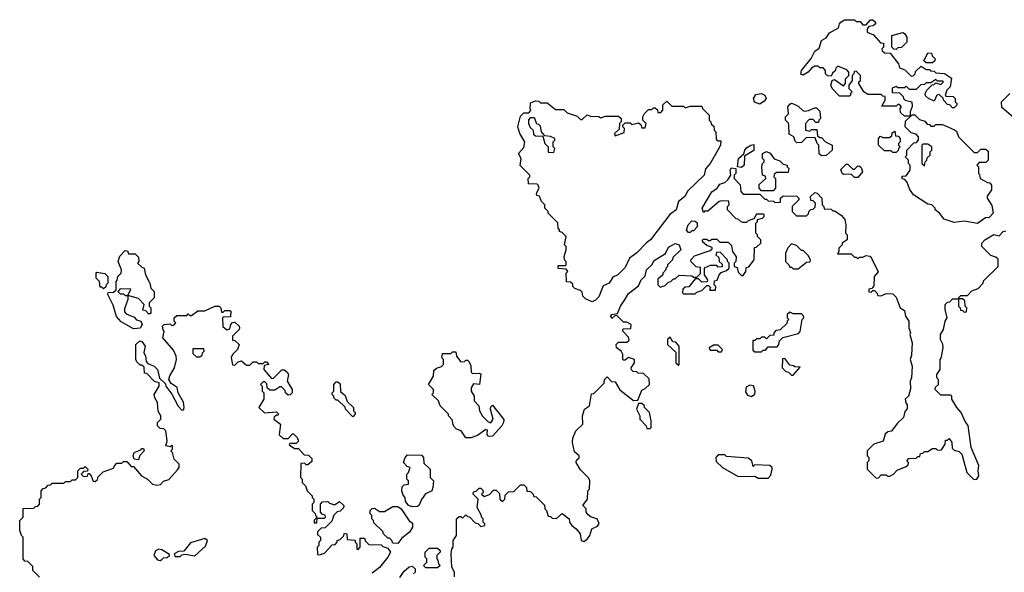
# Model space of a CAD drawing. Extents: x 1861455 to 2058065, y 200073 to 437907.
# Tile 341 of 574: x 1949470 to 1955396, y 350514 to 353840. Entities that reach past the tile are written whole.
import ezdxf

# ---------------------------------------------------------------- set-up
doc = ezdxf.new("R2010")
doc.units = 0

msp = doc.modelspace()

# ---------------------------------------------------------------- linework, layer by layer
at = {"layer": '0CON05XD'}
for points in [[(1954830, 353260), (1954825, 353260), (1954795, 353260), (1954771.7, 353281.7), (1954770, 353305), (1954777.5, 353315), (1954765, 353330), (1954755, 353330), (1954745, 353320), (1954660, 353320), (1954680, 353355), (1954678.3, 353378.3), (1954665, 353380), (1954655, 353390), (1954575, 353390), (1954550, 353405), (1954520, 353455), (1954520, 353465), (1954530, 353475), (1954530, 353505), (1954505, 353530), (1954491.7, 353528.3), (1954490, 353515), (1954480, 353505), (1954480, 353475), (1954460, 353445), (1954460, 353425), (1954480, 353405), (1954470, 353395), (1954470, 353385), (1954465, 353380), (1954405, 353380), (1954360, 353425), (1954352.5, 353445), (1954360, 353475), (1954375, 353480), (1954428.3, 353441.7), (1954440, 353455), (1954440, 353485), (1954460, 353505), (1954460, 353525), (1954448.3, 353538.3), (1954395, 353560), (1954381.7, 353548.3), (1954378.3, 353531.7), (1954361.7, 353518.3), (1954355, 353500), (1954331.7, 353501.7), (1954320, 353515), (1954320, 353535), (1954305, 353550), (1954285, 353550), (1954275, 353560), (1954255, 353560), (1954235, 353547.5), (1954216.1, 353523.9), (1954185, 353506.7), (1954172.5, 353512.5), (1954175, 353533.8), (1954233.3, 353606.7), (1954255, 353651.2), (1954281.2, 353668.8), (1954296.2, 353715), (1954325, 353731.2), (1954345, 353761.2), (1954398.3, 353791.7), (1954403.3, 353815), (1954412.5, 353825), (1954435, 353840), (1954495, 353840), (1954505, 353830), (1954528.3, 353828.3), (1954545, 353810), (1954565, 353810), (1954591.7, 353838.3), (1954605, 353840), (1954620, 353825), (1954620, 353815), (1954607, 353803), (1954581.7, 353798.3), (1954570, 353785), (1954570, 353765), (1954608.3, 353748.3), (1954651.7, 353701.7), (1954668.3, 353698.3), (1954670, 353675), (1954660, 353665), (1954661.7, 353651.7), (1954675, 353640), (1954708.3, 353638.3), (1954760, 353575), (1954765, 353550), (1954798.3, 353538.3), (1954835, 353500), (1954848.3, 353501.7), (1954860, 353515), (1954861.7, 353528.3), (1954895, 353560), (1954925, 353540), (1954945, 353540), (1954951.7, 353531.7), (1954975, 353530), (1954985, 353520), (1955037, 353517), (1955078.3, 353488.3), (1955070, 353435), (1955050, 353415), (1955040, 353385), (1955045, 353380), (1955088.3, 353378.3), (1955100, 353365), (1955100, 353345), (1955110, 353335), (1955110, 353325), (1955095, 353310), (1955085, 353310), (1955068.3, 353328.3), (1955055, 353330), (1955030, 353355), (1955028.3, 353368.3), (1955005, 353390), (1954990, 353385), (1954975, 353350), (1954940, 353365), (1954921.7, 353381.7), (1954920, 353395), (1954930, 353415), (1954961.7, 353448.3), (1954975, 353450), (1954985, 353460), (1955015, 353450), (1955030, 353465), (1955025, 353470), (1954995, 353470), (1954985, 353480), (1954955, 353460), (1954925, 353460), (1954915, 353450), (1954893, 353447), (1954865, 353420), (1954825, 353420), (1954805, 353440), (1954795, 353430), (1954755, 353430), (1954745, 353437.5), (1954721.7, 353428.3), (1954721.7, 353401.7), (1954765, 353400), (1954788.3, 353378.3), (1954790, 353365), (1954800, 353355), (1954840, 353345), (1954841.7, 353318.3), (1954830, 353285), (1954830, 353260)], [(1954745, 353660), (1954731.7, 353661.7), (1954720, 353675), (1954720, 353745), (1954785, 353762.5), (1954796.4, 353756.4), (1954810, 353735), (1954810, 353705), (1954778.3, 353671.7), (1954755, 353670), (1954745, 353660)], [(1954965, 353580), (1954925, 353580), (1954910, 353595), (1954918.3, 353601.7), (1954935, 353640), (1954958.3, 353638.3), (1954961.7, 353621.7), (1954980, 353605), (1954978.3, 353591.7), (1954965, 353580)], [(1953925, 353332), (1953892.8, 353342.8), (1953886.7, 353365), (1953901.1, 353388.9), (1953935, 353395.8), (1953955.3, 353385.3), (1953962.4, 353365), (1953951.2, 353348.8), (1953925, 353332)], [(1955465, 353240), (1955381.7, 353311.7), (1955380, 353345), (1955430, 353395)], [(1952915, 352142.5), (1952875, 352160), (1952860, 352175), (1952855, 352200), (1952845, 352210), (1952811.7, 352221.7), (1952800, 352235), (1952798.3, 352248.3), (1952785, 352260), (1952761.7, 352261.7), (1952760, 352315), (1952770, 352325), (1952758.3, 352338.3), (1952711.7, 352341.7), (1952710, 352355), (1952715, 352360), (1952755, 352360), (1952760, 352365), (1952760, 352385), (1952750, 352395), (1952747.5, 352415), (1952760, 352455), (1952760, 352475), (1952750, 352485), (1952760, 352535), (1952735, 352560), (1952720, 352565), (1952720, 352575), (1952710, 352585), (1952708.3, 352618.3), (1952650, 352675), (1952650, 352685), (1952630, 352705), (1952630, 352725), (1952610, 352745), (1952598.3, 352778.3), (1952581.7, 352781.7), (1952580, 352795), (1952597.5, 352825), (1952590, 352845), (1952585, 352850), (1952531.7, 352851.7), (1952530, 352885), (1952540, 352895), (1952540, 352905), (1952483, 352963), (1952487.5, 353005), (1952472.5, 353035), (1952505, 353070), (1952510, 353105), (1952480, 353155), (1952467.5, 353195), (1952485, 353260), (1952505, 353280), (1952535, 353280), (1952547, 353293), (1952542.5, 353302.5), (1952545, 353340), (1952575, 353352.5), (1952595, 353350), (1952605, 353340), (1952645, 353340), (1952695, 353300), (1952745, 353300), (1952765, 353280), (1952825, 353260), (1952845, 353240), (1952855, 353240), (1952885, 353267.5), (1952905, 353260), (1952955, 353257.5), (1952965, 353250), (1952995, 353260), (1953075, 353260), (1953090, 353245), (1953090, 353225), (1953080, 353215), (1953078.3, 353181.7), (1953050, 353155), (1953055, 353140), (1953108.3, 353161.7), (1953110, 353185), (1953100, 353195), (1953100, 353205), (1953115, 353220), (1953145, 353220), (1953155, 353210), (1953195, 353220), (1953208.3, 353208.3), (1953215, 353190), (1953235, 353190), (1953240, 353215), (1953220, 353235), (1953220, 353255), (1953230, 353275), (1953255, 353300), (1953275, 353300), (1953285, 353310), (1953295, 353310), (1953308.3, 353298.3), (1953311.7, 353281.7), (1953328.3, 353281.7), (1953340, 353295), (1953341.7, 353328.3), (1953365, 353350), (1953395, 353320), (1953465, 353320), (1953475, 353310), (1953505, 353320), (1953575, 353320), (1953580, 353305), (1953620, 353265), (1953620, 353235), (1953630, 353225), (1953631.7, 353211.7), (1953648.3, 353198.3), (1953650, 353175), (1953660, 353165), (1953661.7, 353121.7), (1953675, 353110), (1953690, 353110), (1953687.5, 353085), (1953672.5, 353055), (1953626.7, 352975), (1953598, 352942), (1953588.8, 352905), (1953490.5, 352809.5), (1953473.8, 352775), (1953436, 352745), (1953421.2, 352695), (1953382.5, 352667.5), (1953266.2, 352515), (1953242.3, 352497.7), (1953185, 352437.5), (1953140, 352405), (1953115, 352347.5), (1953070, 352305), (1953040.7, 352289.3), (1953017.5, 352255), (1952982.3, 352237.7), (1952955, 352172.5), (1952935, 352152.5), (1952915, 352142.5)], [(1954295, 353020), (1954281.7, 353031.7), (1954280, 353085), (1954270, 353095), (1954258.3, 353128.3), (1954205, 353130), (1954175, 353100), (1954148.3, 353098.3), (1954138.3, 353108.3), (1954130, 353135), (1954101.7, 353151.7), (1954100, 353205), (1954097, 353217), (1954080, 353235), (1954080, 353255), (1954097, 353273), (1954092.5, 353315), (1954105, 353332.5), (1954115, 353337.5), (1954131.7, 353331.7), (1954155, 353320), (1954183, 353293), (1954195, 353290), (1954217, 353293), (1954255, 353310), (1954265, 353310), (1954285, 353290), (1954290, 353245), (1954280, 353235), (1954278.3, 353221.7), (1954261.7, 353221.7), (1954245, 353240), (1954221.7, 353238.3), (1954200, 353215), (1954200, 353175), (1954225, 353170), (1954235, 353180), (1954268.3, 353178.3), (1954271.7, 353141.7), (1954285, 353130), (1954295, 353130), (1954320, 353105), (1954360, 353085), (1954360, 353055), (1954325, 353022.5), (1954295, 353020)], [(1955235, 352612.5), (1955155, 352627.5), (1955095, 352620), (1955035, 352640), (1955006.4, 352676.4), (1954980, 352695), (1954980, 352705), (1954960, 352725), (1954935, 352730), (1954850, 352785), (1954828.3, 352818.3), (1954810, 352865), (1954798.3, 352878.3), (1954781.7, 352881.7), (1954781.7, 352898.3), (1954805, 352900), (1954830, 352935), (1954830, 352965), (1954820, 352975), (1954820, 352995), (1954800, 353015), (1954810, 353025), (1954810, 353055), (1954851.7, 353098.3), (1954868.3, 353101.7), (1954880, 353115), (1954880, 353135), (1954865, 353150), (1954835, 353160), (1954800, 353195), (1954801.7, 353228.3), (1954841.7, 353268.3), (1954858.3, 353268.3), (1954885, 353240), (1954918.3, 353228.3), (1954931.7, 353211.7), (1954945, 353210), (1954955, 353200), (1954975, 353200), (1954985, 353210), (1955025, 353210), (1955097, 353177), (1955108.3, 353168.3), (1955120, 353135), (1955215, 353040), (1955235, 353040), (1955255, 353060), (1955285, 353060), (1955298.3, 353048.3), (1955300, 352995), (1955285, 352980), (1955245, 352980), (1955230, 352965), (1955240, 352955), (1955240, 352915), (1955247.5, 352907.5), (1955250, 352885), (1955295, 352860), (1955308.3, 352858.3), (1955320, 352845), (1955320, 352815), (1955293, 352777), (1955292.5, 352765), (1955321.7, 352721.7), (1955330, 352675), (1955305, 352650), (1955283, 352647), (1955235, 352612.5)], [(1952685, 353040), (1952690, 353065), (1952680, 353075), (1952680, 353105), (1952690, 353115), (1952690, 353125), (1952665, 353137.5), (1952631.7, 353141.7), (1952610, 353165), (1952605, 353200), (1952595, 353210), (1952581.7, 353211.7), (1952570, 353245), (1952565, 353250), (1952541.7, 353248.3), (1952533, 353237), (1952532.5, 353215), (1952541.7, 353191.7), (1952560, 353175), (1952561.7, 353151.7), (1952575, 353140), (1952618.3, 353138.3), (1952630, 353095), (1952650, 353075), (1952651.7, 353041.7), (1952685, 353040)], [(1954745, 353040), (1954725, 353040), (1954715, 353050), (1954675, 353050), (1954640, 353085), (1954640, 353125), (1954651.7, 353138.3), (1954665, 353130), (1954705, 353130), (1954718.3, 353141.7), (1954721.7, 353158.3), (1954738.3, 353168.3), (1954741.7, 353141.7), (1954758.3, 353138.3), (1954770, 353125), (1954770, 353105), (1954760, 353095), (1954760, 353085), (1954770, 353075), (1954760, 353065), (1954758.3, 353051.7), (1954745, 353040)], [(1953815, 352950), (1953790, 352955), (1953796.7, 353005), (1953828.3, 353031.7), (1953834.3, 353055), (1953845, 353068.8), (1953870, 353085), (1953888.3, 353088.3), (1953888.3, 353051.7), (1953831.7, 353018.3), (1953830, 352965), (1953815, 352950)], [(1954915, 352960), (1954920, 352985), (1954930, 352995), (1954931.7, 353008.3), (1954950, 353025), (1954950, 353045), (1954960, 353055), (1954960, 353075), (1954935, 353090), (1954905, 353090), (1954900, 353085), (1954900, 352975), (1954915, 352960)], [(1954005, 352810), (1953935, 352810), (1953920, 352825), (1953921.7, 352848.3), (1953960, 352885), (1953958.3, 352898.3), (1953940, 352905), (1953937.5, 352955), (1953940, 352975), (1953950, 352985), (1953950, 352995), (1953940, 353005), (1953940, 353035), (1953965, 353047.5), (1953986.4, 353036.4), (1954011.7, 353001.7), (1954045, 352990), (1954065, 352970), (1954090, 352965), (1954090, 352955), (1954100, 352945), (1954095, 352920), (1954025, 352920), (1954011.7, 352908.3), (1954010, 352895), (1954020, 352885), (1954020, 352825), (1954005, 352810)], [(1954515, 352890), (1954495, 352890), (1954475, 352910), (1954428.3, 352908.3), (1954420, 352915), (1954412.5, 352937.5), (1954445, 352970), (1954455, 352970), (1954485, 352940), (1954495, 352940), (1954515, 352960), (1954525, 352957.5), (1954535, 352950), (1954542.5, 352925), (1954515, 352890)], [(1952086.2, 350486.2), (1952086.7, 350515), (1952070, 350545), (1952067.5, 350625), (1952070, 350655), (1952080, 350665), (1952080, 350705), (1952100, 350735), (1952100, 350835), (1952115, 350850), (1952125, 350850), (1952135, 350840), (1952155, 350860), (1952165, 350850), (1952178.3, 350848.3), (1952211.7, 350811.7), (1952228.3, 350808.3), (1952245, 350790), (1952270, 350795), (1952270, 350805), (1952260, 350815), (1952260, 350835), (1952250, 350845), (1952250, 350855), (1952223, 350903), (1952230, 350955), (1952200, 350985), (1952201.7, 350998.3), (1952218.3, 351001.7), (1952235, 351020), (1952245, 351020), (1952258.3, 351008.3), (1952260, 350995), (1952250, 350985), (1952265, 350970), (1952298.3, 350981.7), (1952321.7, 351008.3), (1952338.3, 351008.3), (1952358.3, 350988.3), (1952360, 350955), (1952375, 350940), (1952390, 350955), (1952391.7, 350978.3), (1952411.7, 350998.3), (1952445, 351000), (1952485, 351040), (1952505, 351040), (1952520, 351025), (1952521.7, 351001.7), (1952545, 351000), (1952560, 350985), (1952565, 350970), (1952578.3, 350968.3), (1952628.3, 350918.3), (1952630, 350895), (1952640, 350885), (1952651.7, 350851.7), (1952665, 350850), (1952675, 350840), (1952701.7, 350838.3), (1952735, 350867.5), (1952776.4, 350836.4), (1952780, 350815), (1952792.5, 350795), (1952820, 350775), (1952842.5, 350745), (1952850, 350705), (1952865, 350700), (1952886.4, 350713.6), (1952902.5, 350735), (1952914.1, 350775.9), (1952948.3, 350791.7), (1952957, 350807), (1952946.7, 350836.7), (1952910, 350845), (1952890.7, 350860.7), (1952880, 350875), (1952880, 350895), (1952860, 350915), (1952887.5, 350955), (1952890, 351005), (1952900, 351015), (1952902.5, 351065), (1952895, 351080), (1952845, 351130), (1952820, 351175), (1952821.7, 351188.3), (1952837, 351203), (1952837.5, 351215), (1952808.3, 351238.3), (1952797.5, 351295), (1952798.3, 351321.7), (1952817.5, 351365), (1952860, 351405), (1952857.5, 351455), (1952870, 351495), (1952900, 351515), (1952911.7, 351588.3), (1952925, 351590), (1952988.3, 351651.7), (1952990, 351675), (1953005, 351690), (1953031.7, 351661.7), (1953055, 351660), (1953081.7, 351611.7), (1953165, 351547.5), (1953190, 351550), (1953215, 351610), (1953235, 351620), (1953260, 351645), (1953258.3, 351678.3), (1953225, 351710), (1953193, 351713), (1953185, 351720), (1953163, 351723), (1953153, 351733), (1953150, 351745), (1953170, 351775), (1953170, 351795), (1953135, 351807.5), (1953115, 351790), (1953105, 351790), (1953100, 351795), (1953100, 351825), (1953090, 351845), (1953062.5, 351865), (1953060, 351885), (1953075, 351900), (1953125, 351900), (1953138.3, 351911.7), (1953135, 351930), (1953100, 351965), (1953100, 351975), (1953105, 351980), (1953148.3, 351981.7), (1953150, 352005), (1953125, 352020), (1953105, 352020), (1953065, 352060), (1953051.7, 352058.3), (1953035, 352042.5), (1953027.5, 352055), (1953035, 352065.8), (1953067.5, 352072.5), (1953086.2, 352115), (1953115, 352157.5), (1953135, 352192), (1953195, 352237.5), (1953210, 352275), (1953234.1, 352295.9), (1953242.5, 352335), (1953274.7, 352365.3), (1953289.1, 352390.9), (1953358, 352432), (1953375, 352470), (1953415, 352492.5), (1953440, 352485), (1953450, 352455), (1953401.7, 352408.3), (1953400, 352395), (1953370, 352365), (1953370, 352355), (1953360, 352345), (1953360, 352335), (1953340, 352315), (1953340, 352305), (1953311.7, 352278.3), (1953310, 352245), (1953325, 352230), (1953355, 352240), (1953375, 352260), (1953390, 352265), (1953405, 352280), (1953415, 352280), (1953438.3, 352301.7), (1953515, 352297.5), (1953525, 352290), (1953545, 352290), (1953568.3, 352311.7), (1953568.3, 352348.3), (1953541.7, 352351.7), (1953511.7, 352381.7), (1953510, 352395), (1953531.7, 352418.3), (1953625, 352450), (1953638.3, 352461.7), (1953638.3, 352468.3), (1953605, 352480), (1953581.7, 352501.7), (1953580, 352515), (1953585, 352520), (1953605, 352520), (1953615, 352510), (1953625, 352510), (1953635, 352520), (1953665, 352520), (1953685, 352500), (1953735, 352500), (1953755, 352480), (1953760, 352445), (1953781.7, 352411.7), (1953780, 352385), (1953770, 352375), (1953770, 352355), (1953788.3, 352348.3), (1953795, 352320), (1953815, 352300), (1953825, 352300), (1953840, 352325), (1953841.7, 352348.3), (1953858.3, 352351.7), (1953890, 352395), (1953891.7, 352468.3), (1953905, 352470), (1953930, 352495), (1953930, 352515), (1953910, 352535), (1953910, 352545), (1953900, 352555), (1953900, 352615), (1953910, 352625), (1953911.7, 352638.3), (1953940, 352645), (1953950, 352655), (1953950, 352665), (1953945, 352670), (1953905, 352670), (1953888.3, 352641.7), (1953855, 352630), (1953845, 352620), (1953825, 352620), (1953813, 352623), (1953795, 352640), (1953781.7, 352641.7), (1953730, 352695), (1953730, 352715), (1953740, 352725), (1953738.3, 352748.3), (1953695, 352750), (1953680, 352745), (1953611.7, 352688.3), (1953592.5, 352687.5), (1953585, 352680), (1953577.5, 352705), (1953636.1, 352803.9), (1953667.5, 352825), (1953685, 352850), (1953715, 352860), (1953733, 352877), (1953750, 352905), (1953746.7, 352935), (1953755, 352948.8), (1953780, 352945), (1953780, 352915), (1953770, 352905), (1953770, 352885), (1953807, 352847), (1953810, 352805), (1953825, 352790), (1953925, 352790), (1953955, 352760), (1953965, 352760), (1953975, 352750), (1954007, 352747), (1954015, 352740), (1954048.3, 352741.7), (1954050, 352765), (1954065, 352780), (1954148.3, 352778.3), (1954160, 352765), (1954160, 352755), (1954120, 352715), (1954120, 352685), (1954145, 352660), (1954205, 352660), (1954218.3, 352671.7), (1954220, 352685), (1954231.7, 352698.3), (1954245, 352700), (1954258.3, 352711.7), (1954260, 352735), (1954245, 352750), (1954231.7, 352751.7), (1954230, 352775), (1954255, 352800), (1954270, 352795), (1954297.5, 352765), (1954300, 352725), (1954310, 352715), (1954311.7, 352701.7), (1954355, 352700), (1954365, 352690), (1954375, 352690), (1954415, 352662.5), (1954436.4, 352636.4), (1954442.5, 352605), (1954440, 352555), (1954450, 352545), (1954450, 352515), (1954420, 352495), (1954420, 352485), (1954400, 352465), (1954400, 352445), (1954391.7, 352431.7), (1954475, 352430), (1954495, 352410), (1954505, 352410), (1954515, 352400), (1954525, 352410), (1954545, 352410), (1954565, 352420), (1954586.4, 352416.4), (1954597.5, 352405), (1954637.5, 352322.5), (1954612.5, 352295), (1954611.7, 352238.3), (1954598.3, 352221.7), (1954581.7, 352218.3), (1954581.7, 352201.7), (1954595, 352200), (1954605, 352210), (1954615, 352210), (1954630, 352195), (1954635, 352180), (1954655, 352177.5), (1954685, 352192.5), (1954725, 352190), (1954745, 352170), (1954770, 352105), (1954795, 352090), (1954802.5, 352055), (1954822.5, 352025), (1954822.5, 351985), (1954832.5, 351955), (1954827.5, 351945), (1954842.5, 351895), (1954838.3, 351821.7)], [(1953505, 352560), (1953495, 352560), (1953482.5, 352572.5), (1953493.3, 352605), (1953515, 352630), (1953535, 352627.5), (1953547, 352617), (1953547, 352593), (1953525, 352570), (1953515, 352570), (1953505, 352560)], [(1954838.3, 351821.7), (1954830, 351795), (1954842.5, 351755), (1954837.5, 351685), (1954830, 351665), (1954831.7, 351618.3), (1954820, 351575), (1954800, 351555), (1954803, 351533), (1954811.7, 351521.7), (1954811.7, 351498.3), (1954798.3, 351481.7), (1954790, 351445), (1954750.7, 351409.3), (1954716.4, 351363.6), (1954695, 351360), (1954680, 351345), (1954666.4, 351303.6), (1954610, 351285), (1954570, 351245), (1954570, 351215), (1954580, 351205), (1954580, 351185), (1954570, 351175), (1954570, 351135), (1954625, 351080), (1954638.3, 351081.7), (1954655, 351100), (1954685, 351100), (1954692.5, 351092.5), (1954707, 351093), (1954730, 351105), (1954751.7, 351128.3), (1954805, 351150), (1954818.3, 351161.7), (1954820, 351175), (1954810, 351185), (1954821.7, 351198.3), (1954865, 351200), (1954875, 351210), (1954888.3, 351211.7), (1954891.7, 351228.3), (1954905, 351230), (1954915, 351240), (1954935, 351240), (1954965, 351260), (1954985, 351260), (1954995, 351250), (1955018.3, 351251.7), (1955040, 351285), (1955041.7, 351308.3), (1955055, 351310), (1955065, 351320), (1955080, 351295), (1955081.7, 351261.7), (1955095, 351250), (1955125, 351240), (1955140, 351225), (1955170, 351115), (1955213, 351073), (1955230, 351075), (1955242.5, 351095), (1955238.8, 351125), (1955243.6, 351156.4), (1955196.7, 351265), (1955177.9, 351397.9), (1955160.8, 351420.8), (1955136.7, 351475), (1955110, 351505), (1955080, 351555), (1955080, 351575), (1955075, 351580), (1955015, 351580), (1954980, 351615), (1954981.7, 351628.3), (1955000, 351645), (1955000, 351675), (1954990, 351685), (1954990, 351705), (1955010, 351735), (1955010, 351795), (1955017, 351803), (1955027.5, 351865), (1955027, 351887), (1955012.5, 351915), (1955012.5, 351945), (1955030, 351975), (1955040, 352025), (1955052.5, 352045), (1955040, 352095), (1955040, 352125), (1955055, 352140), (1955068.3, 352141.7), (1955085, 352160), (1955120, 352160), (1955120, 352115), (1955130, 352105), (1955131.7, 352091.7), (1955145, 352090), (1955155, 352080), (1955168.3, 352081.7), (1955170, 352105), (1955160, 352115), (1955158.3, 352148.3), (1955145, 352160), (1955120, 352160), (1955121.7, 352168.3), (1955135, 352180), (1955175, 352180), (1955201.7, 352208.3), (1955238.3, 352221.7), (1955270, 352255), (1955271.7, 352268.3), (1955360, 352355), (1955358.3, 352398.3), (1955345, 352410), (1955315, 352420), (1955260, 352475), (1955260, 352495), (1955280, 352515), (1955333, 352547), (1955365, 352540), (1955390, 352565), (1955405, 352570)], [(1950155, 351980), (1950081.7, 352021.7), (1950053, 352053), (1950031.7, 352121.7), (1950000, 352185), (1950001.7, 352198.3), (1950035, 352200), (1950050, 352215), (1950050, 352265), (1950057, 352273), (1950060, 352295), (1950080, 352315), (1950082.5, 352335), (1950062.5, 352385), (1950073, 352417), (1950105, 352450), (1950118.3, 352448.3), (1950125, 352430), (1950165, 352430), (1950185, 352410), (1950187.5, 352385), (1950180, 352375), (1950205, 352350), (1950220, 352345), (1950227.5, 352305), (1950252.5, 352255), (1950260, 352225), (1950280, 352205), (1950280, 352165), (1950250, 352135), (1950250, 352115), (1950260, 352105), (1950260, 352075), (1950255, 352070), (1950245, 352070), (1950228.3, 352088.3), (1950211.7, 352091.7), (1950220, 352125), (1950185, 352162.5), (1950120, 352180), (1950138.3, 352218.3), (1950075, 352220), (1950060, 352205), (1950075, 352190), (1950095, 352190), (1950105, 352180), (1950120, 352180), (1950120, 352155), (1950100.7, 352099.3), (1950101.2, 352081.2), (1950110.5, 352070.5), (1950160, 352050), (1950173, 352033), (1950200, 352025), (1950207.5, 352005), (1950195, 351982.5), (1950155, 351980)], [(1953535, 352190), (1953545, 352200), (1953575, 352210), (1953605, 352240), (1953615, 352240), (1953628.3, 352228.3), (1953621.7, 352211.7), (1953658.3, 352211.7), (1953660, 352235), (1953650, 352245), (1953651.7, 352268.3), (1953668.3, 352271.7), (1953680, 352305), (1953691.7, 352318.3), (1953725, 352330), (1953740, 352345), (1953740, 352375), (1953730, 352385), (1953730, 352395), (1953688.3, 352438.3), (1953665, 352440), (1953660, 352425), (1953678.3, 352408.3), (1953680, 352385), (1953698.3, 352368.3), (1953698.3, 352351.7), (1953675, 352350), (1953665, 352360), (1953625, 352360), (1953590, 352345), (1953590, 352305), (1953610, 352275), (1953608.3, 352261.7), (1953575, 352260), (1953555, 352280), (1953535, 352280), (1953498.3, 352231.7), (1953475, 352230), (1953461.7, 352218.3), (1953460, 352195), (1953465, 352190), (1953535, 352190)], [(1954155, 352340), (1954205, 352380), (1954228.3, 352381.7), (1954230, 352395), (1954215, 352420), (1954185, 352450), (1954175, 352450), (1954145, 352480), (1954115, 352490), (1954093, 352467), (1954080, 352435), (1954080, 352385), (1954100, 352365), (1954105, 352350), (1954115, 352350), (1954125, 352340), (1954155, 352340)], [(1949975, 352220), (1949965, 352230), (1949955, 352230), (1949950, 352265), (1949930, 352285), (1949930, 352315), (1949935, 352320), (1949981.7, 352311.7), (1950000, 352295), (1950000, 352255), (1949990, 352245), (1949988.3, 352231.7), (1949975, 352220)], [(1949590, 350485), (1949550, 350525), (1949548.3, 350548.3), (1949518.3, 350578.3), (1949501.7, 350581.7), (1949490, 350595), (1949490, 350725), (1949480, 350735), (1949470, 350765), (1949470, 350825), (1949490, 350845), (1949491.7, 350898.3), (1949555, 350900), (1949565, 350910), (1949578.3, 350911.7), (1949590, 350925), (1949590, 350955), (1949600, 350965), (1949600, 351005), (1949611.7, 351018.3), (1949628.3, 351021.7), (1949641.7, 351038.3), (1949655, 351040), (1949665, 351050), (1949735, 351050), (1949745, 351060), (1949775, 351060), (1949785, 351070), (1949805, 351070), (1949820, 351085), (1949820, 351125), (1949835, 351140), (1949855, 351140), (1949865, 351150), (1949880, 351135), (1949878.3, 351121.7), (1949855, 351120), (1949848.3, 351111.7), (1949840, 351105), (1949855, 351090), (1949878.3, 351091.7), (1949881.7, 351108.3), (1949888.3, 351108.3), (1949900, 351095), (1949911.7, 351061.7), (1949925, 351060), (1949938.3, 351071.7), (1949941.7, 351088.3), (1949971.7, 351118.3), (1950035, 351140), (1950040, 351155), (1950055, 351170), (1950085, 351170), (1950095, 351180), (1950115, 351180), (1950141.7, 351151.7), (1950155, 351150), (1950203.6, 351093.6), (1950240, 351075), (1950270, 351045), (1950295, 351037.5), (1950317, 351043), (1950335, 351062.5), (1950367, 351073), (1950419.3, 351130.7), (1950430, 351145), (1950430, 351165), (1950400, 351195), (1950390, 351235), (1950380, 351245), (1950390, 351255), (1950390, 351275), (1950385, 351280), (1950375, 351270), (1950350, 351275), (1950357.5, 351305), (1950350, 351365), (1950338.3, 351378.3), (1950315, 351380), (1950300, 351395), (1950300, 351415), (1950320, 351435), (1950320, 351455), (1950303, 351483), (1950300, 351535), (1950282.5, 351565), (1950280, 351585), (1950310, 351635), (1950310, 351655), (1950281.7, 351661.7), (1950235, 351710), (1950221.7, 351711.7), (1950218.3, 351748.3), (1950205, 351760), (1950195, 351760), (1950175, 351780), (1950170, 351795), (1950170, 351885), (1950193, 351907), (1950205, 351903.3), (1950225.8, 351875), (1950216.4, 351836.4), (1950227.5, 351815), (1950231.7, 351781.7), (1950240.5, 351770.5), (1950280, 351755), (1950300, 351735), (1950311.7, 351681.7), (1950348.3, 351648.3), (1950350, 351635), (1950386.1, 351586.1), (1950423.9, 351513.9), (1950445, 351490), (1950455, 351492.5), (1950460, 351505), (1950455, 351537.5), (1950424.1, 351594.1), (1950417.1, 351627.1), (1950380.7, 351650.7), (1950367.5, 351675), (1950373.3, 351696.7), (1950402.5, 351745), (1950413.3, 351795), (1950412.5, 351815), (1950395, 351850), (1950332.5, 351925), (1950340, 351965), (1950333, 351973), (1950330, 351995), (1950340, 352005), (1950375, 352010), (1950385, 352000), (1950398.3, 352001.7), (1950410, 352015), (1950400, 352025), (1950400, 352045), (1950415, 352060), (1950475, 352060), (1950485, 352070), (1950495, 352060), (1950505, 352060), (1950543, 352087), (1950585, 352087.5), (1950645, 352116.7), (1950670, 352115), (1950680, 352105), (1950685, 352080), (1950695, 352080), (1950705, 352090), (1950735, 352090), (1950740, 352085), (1950738.3, 352051.7), (1950695, 352050), (1950690, 352045), (1950693, 351993), (1950717, 351973), (1950735, 351980), (1950740, 352005), (1950751.7, 352018.3), (1950765, 352020), (1950790, 351995), (1950792.5, 351985), (1950790, 351975), (1950750, 351935), (1950751.7, 351911.7), (1950765, 351910), (1950790, 351885), (1950780, 351855), (1950750, 351825), (1950743, 351807), (1950751.7, 351761.7), (1950765, 351760), (1950785, 351780), (1950805, 351787.5), (1950835, 351760), (1950855, 351760), (1950875, 351780), (1950895, 351780), (1950905, 351770), (1950935, 351770), (1950945, 351780), (1950955, 351780), (1950970, 351765), (1950941.7, 351758.3), (1950940, 351735), (1950985, 351680), (1950998.3, 351681.7), (1951048.3, 351731.7), (1951061.7, 351731.7), (1951079.3, 351719.3), (1951087.5, 351705), (1951080, 351665), (1951110, 351615), (1951110, 351595), (1951098.3, 351581.7), (1951085, 351580), (1951070, 351595), (1951068.3, 351608.3), (1951045, 351630), (1951035, 351630), (1951005, 351610), (1950975, 351610), (1950960, 351625), (1950958.3, 351648.3), (1950945, 351660), (1950935, 351660), (1950920, 351645), (1950930, 351635), (1950930, 351605), (1950940, 351595), (1950940, 351555), (1950910, 351505), (1950943, 351473), (1951015, 351480), (1951028.3, 351468.3), (1951025, 351460), (1951015, 351460), (1951001.7, 351448.3), (1951000, 351435), (1951040, 351405), (1951031.7, 351341.7), (1951055, 351320), (1951085, 351320), (1951111.7, 351348.3), (1951118.3, 351348.3), (1951140, 351325), (1951147.5, 351302.5), (1951135, 351290), (1951095, 351290), (1951091.7, 351281.7), (1951125, 351260), (1951148.3, 351258.3), (1951181.7, 351221.7), (1951208.3, 351218.3), (1951228.3, 351198.3), (1951228.3, 351181.7), (1951205, 351160), (1951195, 351160), (1951185, 351170), (1951161.7, 351168.3), (1951160, 351085), (1951170, 351075), (1951170, 351055), (1951190, 351035), (1951200, 351005), (1951230, 350975), (1951230, 350965), (1951240, 350955), (1951240, 350935), (1951230, 350925), (1951230, 350885), (1951248.3, 350868.3), (1951250, 350855), (1951260, 350845), (1951241.7, 350828.3), (1951241.7, 350811.7), (1951258.3, 350811.7), (1951260, 350840), (1951305, 350840), (1951310, 350845), (1951308.3, 350858.3), (1951291.7, 350861.7), (1951280, 350875), (1951280, 350925), (1951291.7, 350938.3), (1951325, 350940), (1951335, 350930), (1951365, 350920), (1951395, 350940), (1951420, 350915), (1951418.3, 350901.7), (1951398.3, 350881.7), (1951381.7, 350878.3), (1951361.7, 350858.3), (1951348.3, 350821.7), (1951308.3, 350781.7), (1951285, 350780), (1951261.7, 350758.3), (1951261.7, 350741.7), (1951280, 350725), (1951280, 350705), (1951270, 350695), (1951270, 350675), (1951260, 350665), (1951261.7, 350621.7), (1951275, 350620), (1951305, 350630), (1951351.7, 350678.3), (1951368.3, 350681.7), (1951380, 350695), (1951380, 350705), (1951398.3, 350711.7), (1951418.3, 350731.7), (1951425, 350750), (1951440, 350745), (1951441.7, 350711.7), (1951488.3, 350708.3), (1951490, 350695), (1951500, 350685), (1951500, 350655), (1951505, 350650), (1951520, 350665), (1951520, 350720), (1951545, 350720), (1951551.7, 350701.7), (1951571.7, 350681.7), (1951645, 350680), (1951655, 350670), (1951685, 350660), (1951702.5, 350635), (1951686.2, 350605), (1951635, 350542.5), (1951591.7, 350508.3)], [(1953935, 351840), (1953945, 351850), (1953958.3, 351851.7), (1953975, 351870), (1954028.3, 351871.7), (1954040, 351885), (1954043, 351907), (1954063.3, 351926.7), (1954158.3, 351951.7), (1954167, 351963), (1954180, 352035), (1954190, 352045), (1954188.3, 352058.3), (1954175, 352070), (1954125, 352070), (1954105, 352080), (1954090, 352065), (1954090, 352045), (1954100, 352035), (1954090, 352025), (1954088.3, 352011.7), (1954047, 351973), (1954021.7, 351968.3), (1954010, 351955), (1954008.3, 351941.7), (1953985, 351940), (1953965, 351920), (1953955, 351930), (1953935, 351930), (1953925, 351920), (1953905, 351920), (1953895, 351910), (1953881.7, 351908.3), (1953881.7, 351851.7), (1953895, 351840), (1953935, 351840)], [(1953435, 351760), (1953440, 351765), (1953440, 351875), (1953418.3, 351898.3), (1953401.7, 351901.7), (1953385, 351930), (1953370, 351915), (1953370, 351885), (1953418.3, 351838.3), (1953420, 351775), (1953435, 351760)], [(1950555, 351810), (1950568.3, 351821.7), (1950570, 351835), (1950580, 351845), (1950578.3, 351858.3), (1950511.7, 351858.3), (1950511.7, 351831.7), (1950535, 351810), (1950555, 351810)], [(1953695, 351840), (1953700, 351855), (1953675, 351880), (1953645, 351880), (1953620, 351865), (1953625, 351850), (1953665, 351850), (1953675, 351840), (1953695, 351840)], [(1952185, 351322.5), (1952155, 351322.5), (1952127.5, 351365), (1952100, 351375), (1952087, 351387), (1952077.5, 351405), (1952075, 351430), (1952050, 351455), (1952050, 351465), (1952000, 351515), (1951990, 351545), (1951950, 351585), (1951960, 351595), (1951960, 351615), (1951930, 351645), (1951960, 351695), (1951961.7, 351728.3), (1951978.3, 351741.7), (1952008.3, 351751.7), (1952020, 351765), (1952020, 351795), (1952010, 351805), (1952015, 351830), (1952065, 351830), (1952075, 351840), (1952095, 351840), (1952100, 351815), (1952125, 351780), (1952147, 351783), (1952155, 351790), (1952165, 351790), (1952175, 351780), (1952186.1, 351756.1), (1952188.3, 351718.3), (1952195, 351710), (1952235, 351712.5), (1952245, 351707.5), (1952237.5, 351645), (1952201.2, 351648.8), (1952187.3, 351625), (1952187.1, 351605), (1952205.3, 351575), (1952206.2, 351545), (1952234.4, 351515), (1952237.8, 351485), (1952254.6, 351454.6), (1952289.5, 351419.5), (1952305, 351413.3), (1952318.8, 351435), (1952303.6, 351496.4), (1952305, 351510), (1952315, 351520), (1952384.4, 351434.4), (1952382.9, 351415), (1952371.2, 351395), (1952315, 351333.6), (1952290.3, 351330.3), (1952283.3, 351345), (1952285, 351370), (1952275, 351373.3), (1952225, 351338), (1952185, 351322.5)], [(1954125, 351700), (1954168.3, 351748.3), (1954135, 351750), (1954127, 351757), (1954105, 351760), (1954075, 351800), (1954061.7, 351798.3), (1954060, 351745), (1954081.7, 351721.7), (1954098.3, 351718.3), (1954115, 351700), (1954125, 351700)], [(1951475, 351450), (1951430, 351495), (1951428.3, 351508.3), (1951385, 351550), (1951375, 351550), (1951360, 351565), (1951360, 351575), (1951350, 351585), (1951350, 351595), (1951360, 351605), (1951360, 351645), (1951375, 351660), (1951385, 351660), (1951398.3, 351648.3), (1951401.7, 351601.7), (1951428.3, 351578.3), (1951441.7, 351541.7), (1951480, 351505), (1951480, 351485), (1951490, 351475), (1951490, 351465), (1951475, 351450)], [(1953875, 351571.2), (1953894, 351586), (1953896.7, 351605), (1953886.7, 351636.7), (1953865, 351641.2), (1953842.3, 351627.7), (1953839.4, 351599.4), (1953850.2, 351580.2), (1953875, 351571.2)], [(1953265, 351380), (1953270, 351385), (1953270, 351425), (1953260, 351475), (1953230, 351505), (1953230, 351515), (1953215, 351530), (1953195, 351530), (1953182.5, 351495), (1953202.5, 351455), (1953202.5, 351435), (1953240, 351395), (1953245, 351380), (1953265, 351380)], [(1950185, 351190), (1950160, 351195), (1950152.5, 351215), (1950160, 351235), (1950198.3, 351251.7), (1950205, 351260), (1950215, 351260), (1950220, 351245), (1950192.5, 351217.5), (1950185, 351190)], [(1951835, 350907.5), (1951810, 350915), (1951793, 350943), (1951790, 350965), (1951778.3, 350978.3), (1951770, 351005), (1951771.7, 351028.3), (1951785, 351040), (1951810, 351045), (1951810, 351065), (1951800, 351075), (1951800, 351105), (1951810, 351115), (1951820, 351145), (1951801.7, 351151.7), (1951780, 351175), (1951790, 351205), (1951805, 351220), (1951888.3, 351218.3), (1951900, 351205), (1951901.7, 351171.7), (1951940, 351135), (1951940, 351085), (1951960, 351065), (1951957.5, 351025), (1951950, 351005), (1951913.3, 350986.7), (1951888, 350952), (1951875, 350917.5), (1951865, 350910), (1951835, 350907.5)], [(1953975, 351080), (1953991.7, 351098.3), (1954000, 351135), (1954000, 351145), (1953985, 351157.5), (1953895, 351160), (1953885, 351150), (1953876.7, 351185), (1953855, 351200), (1953725, 351210), (1953715, 351220), (1953675, 351220), (1953660, 351205), (1953661.7, 351181.7), (1953700, 351145), (1953795, 351090), (1953895, 351092.5), (1953915, 351080), (1953975, 351080)], [(1951745, 350687.5), (1951715, 350690), (1951710, 350705), (1951695, 350720), (1951685, 350720), (1951660, 350745), (1951655, 350760), (1951601.7, 350811.7), (1951600, 350825), (1951590, 350835), (1951590, 350855), (1951580, 350865), (1951580, 350885), (1951591.7, 350898.3), (1951605, 350900), (1951635, 350880), (1951665, 350880), (1951715, 350910), (1951745, 350910), (1951766.4, 350896.4), (1951813.6, 350823.6), (1951835, 350810), (1951833.3, 350785), (1951816.2, 350755), (1951770, 350720), (1951745, 350687.5)], [(1950435, 350610), (1950445, 350620), (1950465, 350622.5), (1950525, 350612.5), (1950588.3, 350671.7), (1950600, 350705), (1950585, 350717.5), (1950498.3, 350691.7), (1950458.3, 350641.7), (1950425, 350640), (1950400, 350625), (1950405, 350610), (1950435, 350610)], [(1951985, 350540), (1951915, 350540), (1951900, 350555), (1951920, 350575), (1951920, 350595), (1951910, 350605), (1951910, 350635), (1951935, 350660), (1951985, 350660), (1952000, 350645), (1952000, 350635), (1951980, 350615), (1951980, 350595), (1951987, 350587), (1951990, 350565), (1952000, 350555), (1951985, 350540)], [(1950315, 350585.8), (1950325, 350591.2), (1950335, 350600), (1950358, 350602), (1950372.5, 350615), (1950371.7, 350621.7), (1950325, 350650), (1950305, 350652.5), (1950287, 350643), (1950277.5, 350615), (1950298.6, 350588.6), (1950315, 350585.8)], [(1951758, 350482), (1951785, 350520), (1951815, 350547.5), (1951831.7, 350551.7), (1951850, 350535), (1951850, 350515), (1951840, 350505)]]:
    msp.add_lwpolyline(points, dxfattribs=at)

doc.saveas('drawing.dxf')
